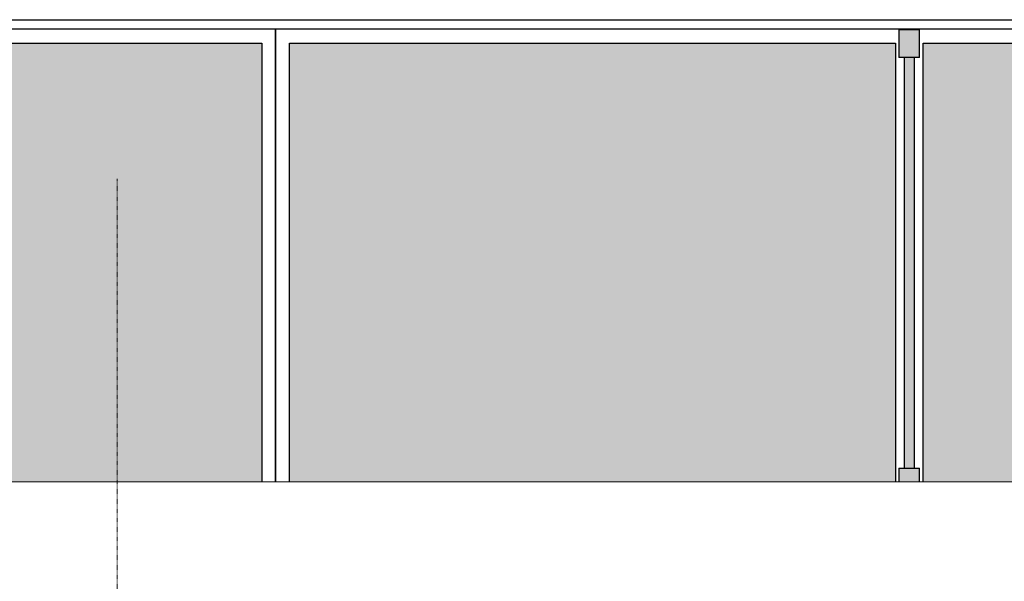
# Model space of a CAD drawing. Header units: millimetres. Extents: x 3625 to 171676, y -65096 to 217166.
# Tile 451 of 656: x 74165 to 77014, y 16973 to 18598. Entities that reach past the tile are written whole.
import ezdxf

# ---------------------------------------------------------------- set-up
doc = ezdxf.new("R2010")
doc.units = ezdxf.units.MM
doc.linetypes.add('gestippeld-fijn', pattern=[3, 1.5, -1.5])
for name, color, linetype, lineweight in [('A-DETL', 5, 'Continuous', 13), ('A-GLAZ', 6, 'Continuous', 18), ('A-ROOF', 4, 'Continuous', 18), ('A-WALL', 2, 'Continuous', 25)]:
    doc.layers.add(name, color=color, linetype=linetype, lineweight=lineweight)

# ---------------------------------------------------------------- blocks, each defined once
blk = doc.blocks.new('27_KU_metalen dakbedekking binnenzijde publiekshal noord1 - 27_KU_metalen dakbedekking binnenzijde publiekshal noord-3102144-Plotview plafond eerste Verdieping - 1 op 100')
at = {"layer": 'A-ROOF'}
blk.add_line((35448.9, 17260.5), (10049, 17260.5), dxfattribs=at)
blk = doc.blocks.new('31_KU_beloopbare glasplaat dak publiekshal - Type-V24-Plotview plafond eerste Verdieping - 1 op 100')
at = {"layer": 'A-GLAZ', "lineweight": 25}
blk.add_hatch(color=256, dxfattribs=at).paths.add_polyline_path([(41.4, 1793.7), (41.4, 40), (1311.1, 40), (1311.1, 1793.7), (78.3, 1793.7)], flags=0)
for p, q in [((1351.2, 0), (1351.2, 1833.7)), ((41.4, 1793.7), (1311.1, 1793.7)), ((41.4, 1793.7), (1311.2, 1793.7)), ((1311.1, 1793.7), (1311.1, 40)), ((1311.2, 1793.7), (1311.2, 40)), ((1311.1, 40), (41.4, 40)), ((1311.2, 40), (41.4, 40)), ((41.4, 0), (1351.2, 0))]:
    blk.add_line(p, q, dxfattribs=at)
blk = doc.blocks.new('31_KU_beloopbare glasplaat dak publiekshal - 2460 mm-11466484-Plotview plafond eerste Verdieping - 1 op 100')
at = {"layer": 'A-GLAZ', "lineweight": 25}
blk.add_hatch(color=256, dxfattribs=at).paths.add_polyline_path([(41.4, 1780.7), (41.4, 40), (1311.1, 40), (1311.1, 1793.3), (41.4, 1793.3)], flags=0)
for p, q in [((1351.2, 1833.3), (41.4, 1833.3)), ((1351.2, 0), (1351.2, 1833.3)), ((41.4, 1793.3), (1311.1, 1793.3)), ((41.4, 1793.3), (1311.2, 1793.3)), ((1311.1, 1793.3), (1311.1, 40)), ((1311.2, 1793.3), (1311.2, 40)), ((1311.1, 40), (41.4, 40)), ((1311.2, 40), (41.4, 40))]:
    blk.add_line(p, q, dxfattribs=at)
blk = doc.blocks.new('31_KU_glazen vin onder beloopbare glasplaat dak publiekshal - Type-3128836-Plotview plafond eerste Verdieping - 1 op 100')
at = {"layer": 'A-GLAZ', "lineweight": 25}
for points in [[(41.4, -30), (81.4, -30), (81.4, 30), (41.4, 30)], [(1270, -30), (1350, -30), (1350, 30), (1270, 30)], [(81.4, 15), (81.4, -15), (1270, -15), (1270, 15), (333.5, 15)]]:
    blk.add_hatch(color=256, dxfattribs=at).paths.add_polyline_path(points, flags=0)
for p, q in [((81.4, 30), (41.4, 30)), ((81.4, 30), (81.4, -30)), ((1350, 30), (1270, 30)), ((1270, -30), (1270, 30)), ((1350, -30), (1350, 30)), ((1270, 15), (81.4, 15)), ((81.4, -15), (1270, -15)), ((41.4, -30), (81.4, -30)), ((1270, -30), (1350, -30))]:
    blk.add_line(p, q, dxfattribs=at)
blk = doc.blocks.new('31_KU_beloopbare glasplaat dak publiekshal - 2460 mm-11466539-Plotview plafond eerste Verdieping - 1 op 100')
at = {"layer": 'A-GLAZ', "lineweight": 25}
blk.add_hatch(color=256, dxfattribs=at).paths.add_polyline_path([(41.4, 40), (41.4, 40), (1311.1, 40), (1311.1, 1382), (41.4, 1382), (41.4, 145.8)], flags=0)
for p, q in [((1351.2, 0), (1351.2, 1422)), ((41.4, 1382), (1311.1, 1382)), ((41.4, 1382), (1311.2, 1382)), ((1311.1, 1382), (1311.1, 40)), ((1311.2, 1382), (1311.2, 40)), ((1311.1, 40), (41.4, 40)), ((1311.2, 40), (41.4, 40)), ((41.4, 0), (1351.2, 0))]:
    blk.add_line(p, q, dxfattribs=at)
blk = doc.blocks.new('A$C49543151')
at = {"layer": 'A-DETL', "linetype": 'gestippeld-fijn'}
blk.add_line((-7259, -15524.3), (-7259, 1175.7), dxfattribs=at)

msp = doc.modelspace()

# ---------------------------------------------------------------- linework, layer by layer
at = {"layer": 'A-WALL'}
msp.add_line((56704.5, 18598.2), (78462, 18598.2), dxfattribs=at)

# ---------------------------------------------------------------- block references
msp.add_blockref('A$C49543151', (81706, 16962.2))
at = {"layer": 'A-GLAZ', "lineweight": 25}
for name, p, rotation in [('31_KU_beloopbare glasplaat dak publiekshal - Type-V24-Plotview plafond eerste Verdieping - 1 op 100', (74905.7, 17219.2), 89.99999999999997), ('31_KU_beloopbare glasplaat dak publiekshal - 2460 mm-11466484-Plotview plafond eerste Verdieping - 1 op 100', (76739, 17219.2), 89.99999999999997), ('31_KU_glazen vin onder beloopbare glasplaat dak publiekshal - Type-3128836-Plotview plafond eerste Verdieping - 1 op 100', (76739, 17219.2), 89.9999999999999), ('31_KU_beloopbare glasplaat dak publiekshal - 2460 mm-11466539-Plotview plafond eerste Verdieping - 1 op 100', (78161, 17219.2), 89.99999999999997)]:
    msp.add_blockref(name, p, dxfattribs=dict(at, rotation=rotation))
at = {"layer": 'A-ROOF'}
msp.add_blockref('27_KU_metalen dakbedekking binnenzijde publiekshal noord1 - 27_KU_metalen dakbedekking binnenzijde publiekshal noord-3102144-Plotview plafond eerste Verdieping - 1 op 100', (46555.4, 0), dxfattribs=at)

doc.saveas('drawing.dxf')
